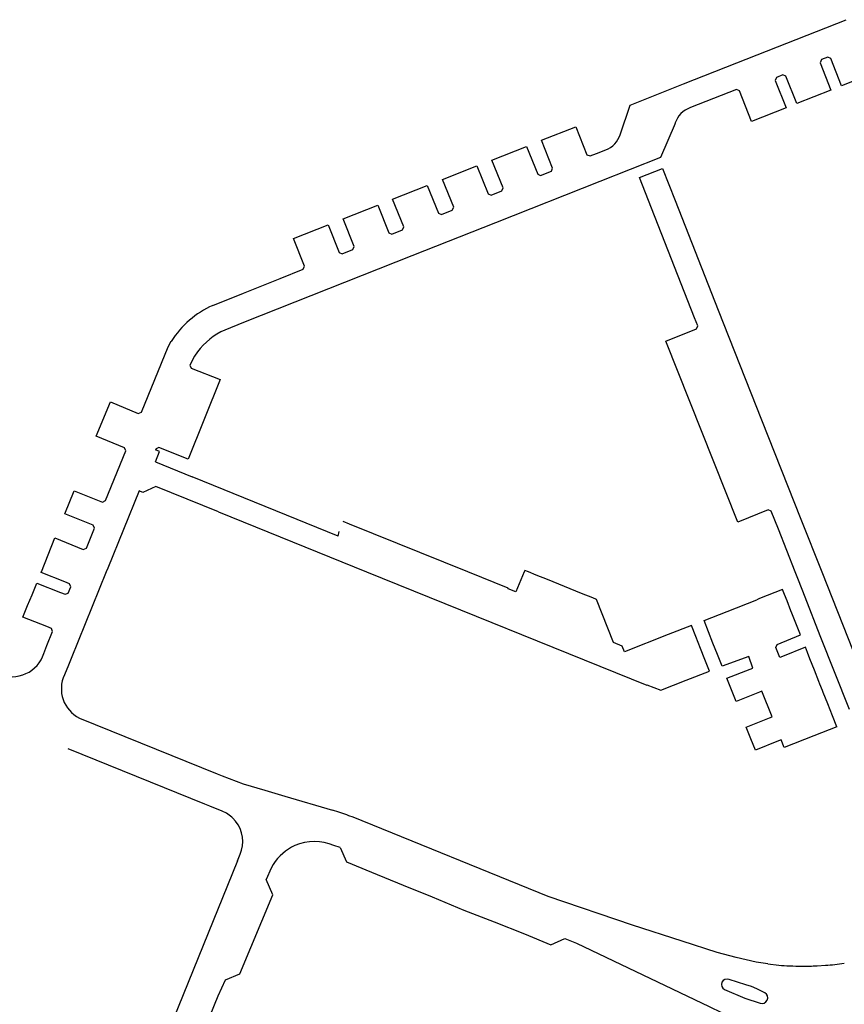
# Model space of a CAD drawing. Extents: x 148869 to 161638, y 453607 to 469810.
# Tile 951 of 1056: x 159125.41 to 159126.91, y 459870.03 to 459871.83. Entities that reach past the tile are written whole.
import ezdxf

# ---------------------------------------------------------------- set-up
doc = ezdxf.new("R2010")
doc.units = 0
doc.layers.add('LKI_V01_KANTRIJWEG', color=252, linetype='CONTINUOUS')

msp = doc.modelspace()

# ---------------------------------------------------------------- linework, layer by layer
at = {"layer": 'LKI_V01_KANTRIJWEG'}
for p, q in [((159126.7555, 459871.7664), (159126.9184, 459871.8307)), ((159126.7555, 459871.7664), (159126.9184, 459871.8307)), ((159126.6206, 459871.7132), (159126.7555, 459871.7664)), ((159126.6206, 459871.7132), (159126.7555, 459871.7664)), ((159126.8733, 459871.7576), (159126.8708, 459871.7518)), ((159126.8733, 459871.7576), (159126.8708, 459871.7518)), ((159126.8708, 459871.7518), (159126.8904, 459871.7019)), ((159126.8708, 459871.7518), (159126.8904, 459871.7019)), ((159126.8846, 459871.762), (159126.8733, 459871.7576)), ((159126.8846, 459871.762), (159126.8733, 459871.7576)), ((159126.8901, 459871.7595), (159126.8846, 459871.762)), ((159126.8901, 459871.7595), (159126.8846, 459871.762)), ((159126.9098, 459871.7097), (159126.8901, 459871.7595)), ((159126.9098, 459871.7097), (159126.8901, 459871.7595)), ((159126.8026, 459871.7295), (159126.7909, 459871.7248)), ((159126.8026, 459871.7295), (159126.7909, 459871.7248)), ((159126.8079, 459871.727), (159126.8026, 459871.7295)), ((159126.8079, 459871.727), (159126.8026, 459871.7295)), ((159126.9726, 459871.7344), (159126.9098, 459871.7097)), ((159126.9726, 459871.7344), (159126.9098, 459871.7097)), ((159126.5232, 459871.6743), (159126.6206, 459871.7132)), ((159126.5232, 459871.6743), (159126.6206, 459871.7132)), ((159126.7909, 459871.7248), (159126.7886, 459871.7193)), ((159126.7909, 459871.7248), (159126.7886, 459871.7193)), ((159126.7886, 459871.7193), (159126.8082, 459871.6692)), ((159126.7886, 459871.7193), (159126.8082, 459871.6692)), ((159126.8278, 459871.677), (159126.8079, 459871.727)), ((159126.8278, 459871.677), (159126.8079, 459871.727)), ((159126.7176, 459871.7029), (159126.6334, 459871.6696)), ((159126.7176, 459871.7029), (159126.6334, 459871.6696)), ((159126.7233, 459871.7004), (159126.7176, 459871.7029)), ((159126.7233, 459871.7004), (159126.7176, 459871.7029)), ((159126.7453, 459871.6445), (159126.7233, 459871.7004)), ((159126.7453, 459871.6445), (159126.7233, 459871.7004)), ((159126.8904, 459871.7019), (159126.8278, 459871.677)), ((159126.8904, 459871.7019), (159126.8278, 459871.677)), ((159126.5048, 459871.6201), (159126.5232, 459871.6743)), ((159126.5048, 459871.6201), (159126.5232, 459871.6743)), ((159126.8082, 459871.6692), (159126.7453, 459871.6445)), ((159126.8082, 459871.6692), (159126.7453, 459871.6445)), ((159126.605, 459871.6408), (159126.5783, 459871.5781)), ((159126.605, 459871.6408), (159126.5783, 459871.5781)), ((159126.3605, 459871.6099), (159126.4235, 459871.6346)), ((159126.3605, 459871.6099), (159126.4235, 459871.6346)), ((159126.4235, 459871.6346), (159126.4438, 459871.5835)), ((159126.4235, 459871.6346), (159126.4438, 459871.5835)), ((159126.3809, 459871.5587), (159126.3605, 459871.6099)), ((159126.3809, 459871.5587), (159126.3605, 459871.6099)), ((159126.2699, 459871.5737), (159126.3329, 459871.5987)), ((159126.2699, 459871.5737), (159126.3329, 459871.5987)), ((159126.3329, 459871.5987), (159126.3538, 459871.5479)), ((159126.3329, 459871.5987), (159126.3538, 459871.5479)), ((159126.4438, 459871.5835), (159126.4497, 459871.5811)), ((159126.4438, 459871.5835), (159126.4497, 459871.5811)), ((159126.4497, 459871.5811), (159126.4615, 459871.5858)), ((159126.4497, 459871.5811), (159126.4615, 459871.5858)), ((159126.4615, 459871.5858), (159126.4781, 459871.5922)), ((159126.4615, 459871.5858), (159126.4781, 459871.5922)), ((159126.2903, 459871.5229), (159126.2699, 459871.5737)), ((159126.2903, 459871.5229), (159126.2699, 459871.5737)), ((159126.5783, 459871.5781), (159126.4674, 459871.5341)), ((159126.5783, 459871.5781), (159126.4674, 459871.5341)), ((159126.1791, 459871.5378), (159126.242, 459871.5628)), ((159126.1791, 459871.5378), (159126.242, 459871.5628)), ((159126.242, 459871.5628), (159126.2628, 459871.512)), ((159126.242, 459871.5628), (159126.2628, 459871.512)), ((159126.3538, 459871.5479), (159126.3588, 459871.5452)), ((159126.3538, 459871.5479), (159126.3588, 459871.5452)), ((159126.3588, 459871.5452), (159126.3787, 459871.5531)), ((159126.3588, 459871.5452), (159126.3787, 459871.5531)), ((159126.3787, 459871.5531), (159126.3809, 459871.5587)), ((159126.3787, 459871.5531), (159126.3809, 459871.5587)), ((159126.5399, 459871.5418), (159126.5822, 459871.5584)), ((159126.5399, 459871.5418), (159126.5822, 459871.5584)), ((159126.5822, 459871.5584), (159126.6053, 459871.4994)), ((159126.5822, 459871.5584), (159126.6053, 459871.4994)), ((159126.1999, 459871.4872), (159126.1791, 459871.5378)), ((159126.1999, 459871.4872), (159126.1791, 459871.5378)), ((159126.4674, 459871.5341), (159126.2766, 459871.4588)), ((159126.4674, 459871.5341), (159126.2766, 459871.4588)), ((159126.562, 459871.4855), (159126.5399, 459871.5418)), ((159126.562, 459871.4855), (159126.5399, 459871.5418)), ((159126.0881, 459871.502), (159126.1516, 459871.527)), ((159126.0881, 459871.502), (159126.1516, 459871.527)), ((159126.1516, 459871.527), (159126.1721, 459871.4762)), ((159126.1516, 459871.527), (159126.1721, 459871.4762)), ((159126.2628, 459871.512), (159126.2683, 459871.5094)), ((159126.2628, 459871.512), (159126.2683, 459871.5094)), ((159126.2683, 459871.5094), (159126.2881, 459871.5172)), ((159126.2683, 459871.5094), (159126.2881, 459871.5172)), ((159126.2881, 459871.5172), (159126.2903, 459871.5229)), ((159126.2881, 459871.5172), (159126.2903, 459871.5229)), ((159126.1084, 459871.4512), (159126.0881, 459871.502)), ((159126.1084, 459871.4512), (159126.0881, 459871.502)), ((159126.6053, 459871.4994), (159126.6838, 459871.2986)), ((159126.6053, 459871.4994), (159126.6838, 459871.2986)), ((159125.9973, 459871.4661), (159126.0607, 459871.4912)), ((159125.9973, 459871.4661), (159126.0607, 459871.4912)), ((159126.0607, 459871.4912), (159126.0811, 459871.4401)), ((159126.0607, 459871.4912), (159126.0811, 459871.4401)), ((159126.1721, 459871.4762), (159126.1775, 459871.4737)), ((159126.1721, 459871.4762), (159126.1775, 459871.4737)), ((159126.1775, 459871.4737), (159126.1972, 459871.4816)), ((159126.1775, 459871.4737), (159126.1972, 459871.4816)), ((159126.1972, 459871.4816), (159126.1999, 459871.4872)), ((159126.1972, 459871.4816), (159126.1999, 459871.4872)), ((159126.6409, 459871.2846), (159126.562, 459871.4855)), ((159126.6409, 459871.2846), (159126.562, 459871.4855)), ((159126.0178, 459871.4155), (159125.9973, 459871.4661)), ((159126.0178, 459871.4155), (159125.9973, 459871.4661)), ((159126.2766, 459871.4588), (159126.1232, 459871.3983)), ((159126.2766, 459871.4588), (159126.1232, 459871.3983)), ((159125.9069, 459871.4299), (159125.97, 459871.4553)), ((159125.9069, 459871.4299), (159125.97, 459871.4553)), ((159125.97, 459871.4553), (159125.9902, 459871.4043)), ((159125.97, 459871.4553), (159125.9902, 459871.4043)), ((159126.0811, 459871.4401), (159126.0867, 459871.438)), ((159126.0811, 459871.4401), (159126.0867, 459871.438)), ((159126.0867, 459871.438), (159126.1062, 459871.4456)), ((159126.0867, 459871.438), (159126.1062, 459871.4456)), ((159126.1062, 459871.4456), (159126.1084, 459871.4512)), ((159126.1062, 459871.4456), (159126.1084, 459871.4512)), ((159125.9269, 459871.3794), (159125.9069, 459871.4299)), ((159125.9269, 459871.3794), (159125.9069, 459871.4299)), ((159125.9902, 459871.4043), (159125.9957, 459871.4019)), ((159125.9902, 459871.4043), (159125.9957, 459871.4019)), ((159125.9957, 459871.4019), (159126.0154, 459871.4096)), ((159125.9957, 459871.4019), (159126.0154, 459871.4096)), ((159126.0154, 459871.4096), (159126.0178, 459871.4155)), ((159126.0154, 459871.4096), (159126.0178, 459871.4155)), ((159126.1232, 459871.3983), (159125.9088, 459871.3133)), ((159126.1232, 459871.3983), (159125.9088, 459871.3133)), ((159125.8821, 459871.3568), (159125.9244, 459871.3737)), ((159125.8821, 459871.3568), (159125.9244, 459871.3737)), ((159125.9244, 459871.3737), (159125.9269, 459871.3794)), ((159125.9244, 459871.3737), (159125.9269, 459871.3794)), ((159125.815, 459871.33), (159125.8821, 459871.3568)), ((159125.815, 459871.33), (159125.8821, 459871.3568)), ((159125.7589, 459871.3075), (159125.815, 459871.33)), ((159125.7589, 459871.3075), (159125.815, 459871.33)), ((159125.9088, 459871.3133), (159125.8149, 459871.276)), ((159125.9088, 459871.3133), (159125.8149, 459871.276)), ((159126.6838, 459871.2986), (159126.7633, 459871.0981)), ((159126.6838, 459871.2986), (159126.7633, 459871.0981)), ((159126.6467, 459871.2699), (159126.6409, 459871.2846)), ((159126.6467, 459871.2699), (159126.6409, 459871.2846)), ((159125.8149, 459871.276), (159125.7808, 459871.2623)), ((159125.8149, 459871.276), (159125.7808, 459871.2623)), ((159126.5885, 459871.2421), (159126.6444, 459871.2644)), ((159126.5885, 459871.2421), (159126.6444, 459871.2644)), ((159126.6444, 459871.2644), (159126.6467, 459871.2699)), ((159126.6444, 459871.2644), (159126.6467, 459871.2699)), ((159125.6772, 459871.2318), (159125.6828, 459871.2417)), ((159125.6772, 459871.2318), (159125.6828, 459871.2417)), ((159126.7198, 459870.9103), (159126.5885, 459871.2421)), ((159126.7198, 459870.9103), (159126.5885, 459871.2421)), ((159125.6284, 459871.1117), (159125.6772, 459871.2318)), ((159125.6284, 459871.1117), (159125.6772, 459871.2318)), ((159125.731, 459871.2225), (159125.7256, 459871.2147)), ((159125.731, 459871.2225), (159125.7256, 459871.2147)), ((159125.7256, 459871.2147), (159125.717, 459871.1981)), ((159125.7256, 459871.2147), (159125.717, 459871.1981)), ((159125.717, 459871.1981), (159125.7194, 459871.1927)), ((159125.717, 459871.1981), (159125.7194, 459871.1927)), ((159125.7194, 459871.1927), (159125.7722, 459871.1716)), ((159125.7194, 459871.1927), (159125.7722, 459871.1716)), ((159125.7722, 459871.1716), (159125.7136, 459871.0258)), ((159125.7722, 459871.1716), (159125.7136, 459871.0258)), ((159125.5456, 459871.0679), (159125.5714, 459871.1307)), ((159125.5456, 459871.0679), (159125.5714, 459871.1307)), ((159125.5714, 459871.1307), (159125.6225, 459871.1094)), ((159125.5714, 459871.1307), (159125.6225, 459871.1094)), ((159125.6225, 459871.1094), (159125.6284, 459871.1117)), ((159125.6225, 459871.1094), (159125.6284, 459871.1117)), ((159126.7633, 459871.0981), (159126.8354, 459870.9161)), ((159126.7633, 459871.0981), (159126.8354, 459870.9161)), ((159125.5972, 459871.0468), (159125.5456, 459871.0679)), ((159125.5972, 459871.0468), (159125.5456, 459871.0679)), ((159125.5996, 459871.041), (159125.5972, 459871.0468)), ((159125.5996, 459871.041), (159125.5972, 459871.0468)), ((159125.6552, 459871.0449), (159125.6542, 459871.0427)), ((159125.6552, 459871.0449), (159125.6542, 459871.0427)), ((159125.6604, 459871.0473), (159125.6552, 459871.0449)), ((159125.6604, 459871.0473), (159125.6552, 459871.0449)), ((159125.7136, 459871.0258), (159125.6604, 459871.0473)), ((159125.7136, 459871.0258), (159125.6604, 459871.0473)), ((159125.5627, 459870.9499), (159125.5996, 459871.041)), ((159125.5627, 459870.9499), (159125.5996, 459871.041)), ((159125.6537, 459871.021), (159125.7214, 459870.9933)), ((159125.6537, 459871.021), (159125.7214, 459870.9933)), ((159125.9881, 459870.8851), (159125.7214, 459870.9933)), ((159125.9881, 459870.8851), (159125.7214, 459870.9933)), ((159125.6548, 459870.9757), (159125.631, 459870.9649)), ((159125.6548, 459870.9757), (159125.631, 459870.9649)), ((159125.7696, 459870.9293), (159125.6548, 459870.9757)), ((159125.7696, 459870.9293), (159125.6548, 459870.9757)), ((159125.4881, 459870.926), (159125.5049, 459870.9679)), ((159125.4881, 459870.926), (159125.5049, 459870.9679)), ((159125.5049, 459870.9679), (159125.5568, 459870.9473)), ((159125.5049, 459870.9679), (159125.5568, 459870.9473)), ((159125.6241, 459870.9679), (159125.5667, 459870.8264)), ((159125.6241, 459870.9679), (159125.5667, 459870.8264)), ((159125.631, 459870.9649), (159125.6241, 459870.9679)), ((159125.631, 459870.9649), (159125.6241, 459870.9679)), ((159125.5568, 459870.9473), (159125.5627, 459870.9499)), ((159125.5568, 459870.9473), (159125.5627, 459870.9499)), ((159125.5401, 459870.9053), (159125.4881, 459870.926)), ((159125.5401, 459870.9053), (159125.4881, 459870.926)), ((159125.7696, 459870.9293), (159126.0405, 459870.8195)), ((159125.7696, 459870.9293), (159126.0405, 459870.8195)), ((159126.7756, 459870.9333), (159126.7198, 459870.9103)), ((159126.7756, 459870.9333), (159126.7198, 459870.9103)), ((159126.7812, 459870.9307), (159126.7756, 459870.9333)), ((159126.7812, 459870.9307), (159126.7756, 459870.9333)), ((159126.7942, 459870.8975), (159126.7812, 459870.9307)), ((159126.7942, 459870.8975), (159126.7812, 459870.9307)), ((159126.8354, 459870.9161), (159126.8735, 459870.8195)), ((159126.8354, 459870.9161), (159126.8735, 459870.8195)), ((159125.5278, 459870.8628), (159125.5425, 459870.8997)), ((159125.5278, 459870.8628), (159125.5425, 459870.8997)), ((159125.5425, 459870.8997), (159125.5401, 459870.9053)), ((159125.5425, 459870.8997), (159125.5401, 459870.9053)), ((159126.0092, 459870.907), (159125.9977, 459870.9115)), ((159126.0092, 459870.907), (159125.9977, 459870.9115)), ((159126.2257, 459870.8195), (159126.0092, 459870.907)), ((159126.2257, 459870.8195), (159126.0092, 459870.907)), ((159125.4451, 459870.8195), (159125.4698, 459870.8816)), ((159125.4451, 459870.8195), (159125.4698, 459870.8816)), ((159125.4698, 459870.8816), (159125.5218, 459870.8606)), ((159125.4698, 459870.8816), (159125.5218, 459870.8606)), ((159125.9881, 459870.8851), (159125.9904, 459870.8936)), ((159125.9881, 459870.8851), (159125.9904, 459870.8936)), ((159126.8249, 459870.8195), (159126.7942, 459870.8975)), ((159126.8249, 459870.8195), (159126.7942, 459870.8975)), ((159125.5218, 459870.8606), (159125.5278, 459870.8628)), ((159125.5218, 459870.8606), (159125.5278, 459870.8628)), ((159125.5667, 459870.8264), (159125.5639, 459870.8195)), ((159125.5667, 459870.8264), (159125.5639, 459870.8195)), ((159126.2998, 459870.7896), (159126.2257, 459870.8195)), ((159126.2998, 459870.7896), (159126.2257, 459870.8195)), ((159126.329, 459870.8195), (159126.3138, 459870.7829)), ((159126.329, 459870.8195), (159126.3138, 459870.7829)), ((159126.3301, 459870.8221), (159126.329, 459870.8195)), ((159126.3301, 459870.8221), (159126.329, 459870.8195)), ((159126.3365, 459870.8195), (159126.3301, 459870.8221)), ((159126.3365, 459870.8195), (159126.3301, 459870.8221)), ((159126.3511, 459870.8136), (159126.3365, 459870.8195)), ((159126.3511, 459870.8136), (159126.3365, 459870.8195)), ((159126.3714, 459870.8054), (159126.3511, 459870.8136)), ((159126.3714, 459870.8054), (159126.3511, 459870.8136)), ((159126.8308, 459870.8046), (159126.8249, 459870.8195)), ((159126.8308, 459870.8046), (159126.8249, 459870.8195)), ((159126.8735, 459870.8195), (159126.931, 459870.674)), ((159126.8735, 459870.8195), (159126.931, 459870.674)), ((159125.428, 459870.7777), (159125.4366, 459870.7991)), ((159125.428, 459870.7777), (159125.4366, 459870.7991)), ((159125.4366, 459870.7991), (159125.4799, 459870.7819)), ((159125.4366, 459870.7991), (159125.4799, 459870.7819)), ((159125.4944, 459870.7808), (159125.4988, 459870.7922)), ((159125.4944, 459870.7808), (159125.4988, 459870.7922)), ((159126.3924, 459870.7969), (159126.3714, 459870.8054)), ((159126.3924, 459870.7969), (159126.3714, 459870.8054)), ((159126.4128, 459870.7886), (159126.3924, 459870.7969)), ((159126.4128, 459870.7886), (159126.3924, 459870.7969)), ((159126.8431, 459870.7733), (159126.8308, 459870.8046)), ((159126.8431, 459870.7733), (159126.8308, 459870.8046)), ((159125.4199, 459870.7578), (159125.428, 459870.7777)), ((159125.4199, 459870.7578), (159125.428, 459870.7777)), ((159126.4337, 459870.7801), (159126.4128, 459870.7886)), ((159126.4337, 459870.7801), (159126.4128, 459870.7886)), ((159126.4545, 459870.7717), (159126.4337, 459870.7801)), ((159126.4545, 459870.7717), (159126.4337, 459870.7801)), ((159126.8101, 459870.7663), (159126.8056, 459870.7778)), ((159126.8101, 459870.7663), (159126.8056, 459870.7778)), ((159126.871, 459870.7025), (159126.8431, 459870.7733)), ((159126.871, 459870.7025), (159126.8431, 459870.7733)), ((159125.4113, 459870.7365), (159125.4199, 459870.7578)), ((159125.4113, 459870.7365), (159125.4199, 459870.7578)), ((159126.7002, 459870.7471), (159126.7548, 459870.7686)), ((159126.7002, 459870.7471), (159126.7548, 459870.7686)), ((159126.7598, 459870.7706), (159126.7548, 459870.7686)), ((159126.7598, 459870.7706), (159126.7548, 459870.7686)), ((159126.8173, 459870.7482), (159126.8101, 459870.7663)), ((159126.8173, 459870.7482), (159126.8101, 459870.7663)), ((159125.4548, 459870.7193), (159125.4113, 459870.7365)), ((159125.4548, 459870.7193), (159125.4113, 459870.7365)), ((159126.819, 459870.744), (159126.8173, 459870.7482)), ((159126.819, 459870.744), (159126.8173, 459870.7482)), ((159126.8337, 459870.707), (159126.819, 459870.744)), ((159126.8337, 459870.707), (159126.819, 459870.744)), ((159125.4551, 459870.6845), (159125.4657, 459870.7103)), ((159125.4551, 459870.6845), (159125.4657, 459870.7103)), ((159126.6517, 459870.6789), (159126.643, 459870.7009)), ((159126.6517, 459870.6789), (159126.643, 459870.7009)), ((159126.6745, 459870.6891), (159126.6664, 459870.7097)), ((159126.6745, 459870.6891), (159126.6664, 459870.7097)), ((159126.9244, 459870.5674), (159126.871, 459870.7025)), ((159126.9244, 459870.5674), (159126.871, 459870.7025)), ((159125.4497, 459870.6701), (159125.4551, 459870.6845)), ((159125.4497, 459870.6701), (159125.4551, 459870.6845)), ((159126.6829, 459870.668), (159126.6745, 459870.6891)), ((159126.6829, 459870.668), (159126.6745, 459870.6891)), ((159126.8437, 459870.6816), (159126.8016, 459870.6646)), ((159126.8437, 459870.6816), (159126.8016, 459870.6646)), ((159126.8475, 459870.6719), (159126.8437, 459870.6816)), ((159126.8475, 459870.6719), (159126.8437, 459870.6816)), ((159126.6595, 459870.6591), (159126.6517, 459870.6789)), ((159126.6595, 459870.6591), (159126.6517, 459870.6789)), ((159126.6912, 459870.6469), (159126.6829, 459870.668)), ((159126.6912, 459870.6469), (159126.6829, 459870.668)), ((159126.8521, 459870.6601), (159126.8475, 459870.6719)), ((159126.8521, 459870.6601), (159126.8475, 459870.6719)), ((159125.4945, 459870.6486), (159125.4875, 459870.6312)), ((159125.4945, 459870.6486), (159125.4875, 459870.6312)), ((159126.668, 459870.6377), (159126.6595, 459870.6591)), ((159126.668, 459870.6377), (159126.6595, 459870.6591)), ((159126.8602, 459870.6397), (159126.8521, 459870.6601)), ((159126.8602, 459870.6397), (159126.8521, 459870.6601)), ((159126.6257, 459870.621), (159126.668, 459870.6377)), ((159126.6257, 459870.621), (159126.668, 459870.6377)), ((159126.8684, 459870.6188), (159126.8602, 459870.6397)), ((159126.8684, 459870.6188), (159126.8602, 459870.6397)), ((159126.8704, 459870.6139), (159126.8684, 459870.6188)), ((159126.8704, 459870.6139), (159126.8684, 459870.6188)), ((159126.875, 459870.6022), (159126.8704, 459870.6139)), ((159126.875, 459870.6022), (159126.8704, 459870.6139)), ((159126.8765, 459870.5984), (159126.875, 459870.6022)), ((159126.8765, 459870.5984), (159126.875, 459870.6022)), ((159126.8846, 459870.5778), (159126.8765, 459870.5984)), ((159126.8846, 459870.5778), (159126.8765, 459870.5984)), ((159126.8933, 459870.5556), (159126.8846, 459870.5778)), ((159126.8933, 459870.5556), (159126.8846, 459870.5778)), ((159126.901, 459870.536), (159126.8933, 459870.5556)), ((159126.901, 459870.536), (159126.8933, 459870.5556)), ((159125.515, 459870.5517), (159125.7669, 459870.4497)), ((159125.515, 459870.5517), (159125.7669, 459870.4497)), ((159126.901, 459870.536), (159126.8589, 459870.5192)), ((159126.901, 459870.536), (159126.8589, 459870.5192)), ((159125.7444, 459870.3941), (159125.4939, 459870.4956)), ((159125.7444, 459870.3941), (159125.4939, 459870.4956)), ((159125.7669, 459870.4497), (159125.7761, 459870.446)), ((159125.7669, 459870.4497), (159125.7761, 459870.446)), ((159125.7536, 459870.3903), (159125.7444, 459870.3941)), ((159125.7536, 459870.3903), (159125.7444, 459870.3941)), ((159125.7759, 459870.3813), (159125.7536, 459870.3903)), ((159125.7759, 459870.3813), (159125.7536, 459870.3903)), ((159125.8004, 459870.3631), (159125.7957, 459870.3684)), ((159125.8004, 459870.3631), (159125.7957, 459870.3684)), ((159125.9922, 459870.3145), (159125.9805, 459870.3182)), ((159125.9922, 459870.3145), (159125.9805, 459870.3182)), ((159125.8042, 459870.2905), (159125.8088, 459870.3023)), ((159125.8042, 459870.2905), (159125.8088, 459870.3023)), ((159126.0497, 459870.2697), (159126.1073, 459870.246)), ((159126.0497, 459870.2697), (159126.1073, 459870.246)), ((159126.1073, 459870.246), (159126.1602, 459870.2241)), ((159126.1073, 459870.246), (159126.1602, 459870.2241)), ((159126.1602, 459870.2241), (159126.2183, 459870.1998)), ((159126.1602, 459870.2241), (159126.2183, 459870.1998)), ((159126.2183, 459870.1998), (159126.2738, 459870.1784)), ((159126.2183, 459870.1998), (159126.2738, 459870.1784)), ((159126.2738, 459870.1784), (159126.3292, 459870.1564)), ((159126.2738, 459870.1784), (159126.3292, 459870.1564)), ((159126.4031, 459870.1481), (159126.4244, 459870.1395)), ((159126.4031, 459870.1481), (159126.4244, 459870.1395)), ((159126.7749, 459870.1016), (159126.7948, 459870.0994)), ((159126.7749, 459870.1016), (159126.7948, 459870.0994)), ((159126.865, 459870.098), (159126.8807, 459870.099)), ((159126.865, 459870.098), (159126.8807, 459870.099)), ((159125.769, 459870.0429), (159125.7819, 459870.0725)), ((159125.769, 459870.0429), (159125.7819, 459870.0725)), ((159126.7344, 459870.0635), (159126.7041, 459870.073)), ((159126.7344, 459870.0635), (159126.7041, 459870.073)), ((159125.7538, 459870.007), (159125.769, 459870.0429)), ((159125.7538, 459870.007), (159125.769, 459870.0429))]:
    msp.add_line(p, q, dxfattribs=at)
for points in [[(159125.6537, 459871.021), (159125.6613, 459871.0399), (159125.6542, 459871.0427)], [(159125.6537, 459871.021), (159125.6613, 459871.0399), (159125.6542, 459871.0427)], [(159125.4878, 459870.8013), (159125.4447, 459870.8185), (159125.4447, 459870.8195)], [(159125.4878, 459870.8013), (159125.4447, 459870.8185), (159125.4447, 459870.8195)], [(159125.5639, 459870.8195), (159125.4995, 459870.6608), (159125.4945, 459870.6486)], [(159125.5639, 459870.8195), (159125.4995, 459870.6608), (159125.4945, 459870.6486)], [(159126.0405, 459870.8195), (159126.5532, 459870.6122), (159126.5536, 459870.6128)], [(159126.0405, 459870.8195), (159126.5532, 459870.6122), (159126.5536, 459870.6128)], [(159125.4988, 459870.7922), (159125.4964, 459870.7979), (159125.4878, 459870.8013)], [(159125.4988, 459870.7922), (159125.4964, 459870.7979), (159125.4878, 459870.8013)], [(159126.3138, 459870.7829), (159126.2997, 459870.7886), (159126.2998, 459870.7896)], [(159126.3138, 459870.7829), (159126.2997, 459870.7886), (159126.2998, 459870.7896)], [(159125.4799, 459870.7819), (159125.4885, 459870.7785), (159125.4944, 459870.7808)], [(159125.4799, 459870.7819), (159125.4885, 459870.7785), (159125.4944, 459870.7808)], [(159126.5085, 459870.6837), (159126.4925, 459870.69), (159126.4614, 459870.7689), (159126.4545, 459870.7717)], [(159126.5085, 459870.6837), (159126.4925, 459870.69), (159126.4614, 459870.7689), (159126.4545, 459870.7717)], [(159126.8056, 459870.7778), (159126.8018, 459870.7874), (159126.7598, 459870.7706)], [(159126.8056, 459870.7778), (159126.8018, 459870.7874), (159126.7598, 459870.7706)], [(159126.6664, 459870.7097), (159126.6582, 459870.7305), (159126.7002, 459870.7471)], [(159126.6664, 459870.7097), (159126.6582, 459870.7305), (159126.7002, 459870.7471)], [(159125.4657, 459870.7103), (159125.4634, 459870.7159), (159125.4548, 459870.7193)], [(159125.4657, 459870.7103), (159125.4634, 459870.7159), (159125.4548, 459870.7193)], [(159126.643, 459870.7009), (159126.6349, 459870.7214), (159126.5926, 459870.7047)], [(159126.643, 459870.7009), (159126.6349, 459870.7214), (159126.5926, 459870.7047)], [(159126.5926, 459870.7047), (159126.5127, 459870.6731), (159126.5085, 459870.6837)], [(159126.5926, 459870.7047), (159126.5127, 459870.6731), (159126.5085, 459870.6837)], [(159126.8016, 459870.6646), (159126.7967, 459870.6626), (159126.7894, 459870.681), (159126.7918, 459870.6867), (159126.8348, 459870.7041), (159126.8337, 459870.707)], [(159126.8016, 459870.6646), (159126.7967, 459870.6626), (159126.7894, 459870.681), (159126.7918, 459870.6867), (159126.8348, 459870.7041), (159126.8337, 459870.707)], [(159126.7425, 459870.6415), (159126.7474, 459870.6434), (159126.7402, 459870.6645), (159126.6912, 459870.6469)], [(159126.7425, 459870.6415), (159126.7474, 459870.6434), (159126.7402, 459870.6645), (159126.6912, 459870.6469)], [(159126.7085, 459870.6032), (159126.6999, 459870.6246), (159126.7425, 459870.6415)], [(159126.7085, 459870.6032), (159126.6999, 459870.6246), (159126.7425, 459870.6415)], [(159126.5536, 459870.6128), (159126.579, 459870.6026), (159126.6257, 459870.621)], [(159126.5536, 459870.6128), (159126.579, 459870.6026), (159126.6257, 459870.621)], [(159126.7594, 459870.5992), (159126.7168, 459870.5823), (159126.7085, 459870.6032)], [(159126.7594, 459870.5992), (159126.7168, 459870.5823), (159126.7085, 459870.6032)], [(159126.7779, 459870.552), (159126.7829, 459870.554), (159126.7642, 459870.6011), (159126.7594, 459870.5992)], [(159126.7779, 459870.552), (159126.7829, 459870.554), (159126.7642, 459870.6011), (159126.7594, 459870.5992)], [(159126.7438, 459870.5139), (159126.7353, 459870.5353), (159126.7779, 459870.552)], [(159126.7438, 459870.5139), (159126.7353, 459870.5353), (159126.7779, 459870.552)], [(159126.8589, 459870.5192), (159126.8051, 459870.4977), (159126.7995, 459870.5118), (159126.7945, 459870.5098)], [(159126.8589, 459870.5192), (159126.8051, 459870.4977), (159126.7995, 459870.5118), (159126.7945, 459870.5098)], [(159126.7945, 459870.5098), (159126.7522, 459870.4928), (159126.7438, 459870.5139)], [(159126.7945, 459870.5098), (159126.7522, 459870.4928), (159126.7438, 459870.5139)], [(159125.7761, 459870.446), (159125.8142, 459870.4311), (159125.8539, 459870.4196)], [(159125.7761, 459870.446), (159125.8142, 459870.4311), (159125.8539, 459870.4196)], [(159125.8539, 459870.4196), (159125.8909, 459870.4087), (159125.9782, 459870.3833)], [(159125.8539, 459870.4196), (159125.8909, 459870.4087), (159125.9782, 459870.3833)], [(159126.6178, 459870.1434), (159126.5269, 459870.1727), (159126.373, 459870.2251), (159126.0161, 459870.3702), (159126.0082, 459870.373)], [(159126.6178, 459870.1434), (159126.5269, 459870.1727), (159126.373, 459870.2251), (159126.0161, 459870.3702), (159126.0082, 459870.373)], [(159125.9922, 459870.3145), (159126.0036, 459870.2886), (159126.0497, 459870.2697)], [(159125.9922, 459870.3145), (159126.0036, 459870.2886), (159126.0497, 459870.2697)], [(159125.8042, 459870.2905), (159125.6602, 459869.9351), (159125.673, 459869.9078), (159125.6673, 459869.8922)], [(159125.8042, 459870.2905), (159125.6602, 459869.9351), (159125.673, 459869.9078), (159125.6673, 459869.8922)], [(159125.8696, 459870.2838), (159125.8659, 459870.2772), (159125.8567, 459870.2564)], [(159125.8696, 459870.2838), (159125.8659, 459870.2772), (159125.8567, 459870.2564)], [(159125.7819, 459870.0725), (159125.8084, 459870.0837), (159125.8685, 459870.2281), (159125.8567, 459870.2564)], [(159125.7819, 459870.0725), (159125.8084, 459870.0837), (159125.8685, 459870.2281), (159125.8567, 459870.2564)], [(159126.3292, 459870.1564), (159126.3774, 459870.1363), (159126.4031, 459870.1481)], [(159126.3292, 459870.1564), (159126.3774, 459870.1363), (159126.4031, 459870.1481)], [(159126.7168, 459870.1131), (159126.6821, 459870.1226), (159126.6178, 459870.1434)], [(159126.7168, 459870.1131), (159126.6821, 459870.1226), (159126.6178, 459870.1434)], [(159126.4244, 459870.1395), (159126.6675, 459870.0237), (159126.6903, 459870.0124), (159126.722, 459869.9968)], [(159126.4244, 459870.1395), (159126.6675, 459870.0237), (159126.6903, 459870.0124), (159126.722, 459869.9968)], [(159126.7749, 459870.1016), (159126.7534, 459870.105), (159126.7168, 459870.1131)], [(159126.7749, 459870.1016), (159126.7534, 459870.105), (159126.7168, 459870.1131)], [(159126.6956, 459870.0546), (159126.7327, 459870.0388), (159126.7607, 459870.0295)], [(159126.6956, 459870.0546), (159126.7327, 459870.0388), (159126.7607, 459870.0295)], [(159126.7693, 459870.0487), (159126.7546, 459870.0561), (159126.7453, 459870.0601), (159126.7344, 459870.0635)], [(159126.7693, 459870.0487), (159126.7546, 459870.0561), (159126.7453, 459870.0601), (159126.7344, 459870.0635)]]:
    msp.add_lwpolyline(points, dxfattribs=at)
for centre, radius, start, end in [((159126.6474, 459871.6274), 0.0445, 108.3642, 162.4576), ((159126.6474, 459871.6274), 0.0445, 108.3642, 162.4576), ((159126.4621, 459871.6343), 0.045, 290.8688, 341.6493), ((159126.4621, 459871.6343), 0.045, 290.8688, 341.6493), ((159125.8297, 459871.1487), 0.1738, 114.0268, 147.6699), ((159125.8297, 459871.1487), 0.1738, 114.0268, 147.6699), ((159125.8304, 459871.1492), 0.1235, 113.676, 143.5874), ((159125.8304, 459871.1492), 0.1235, 113.676, 143.5874), ((159125.3912, 459870.6889), 0.0614, 247.1608, 342.1659), ((159125.3912, 459870.6889), 0.0614, 247.1608, 342.1659), ((159125.5414, 459870.6054), 0.0598, 154.4272, 243.7563), ((159125.5414, 459870.6054), 0.0598, 154.4272, 243.7563), ((159125.7506, 459870.3208), 0.0656, 46.5503, 67.3064), ((159125.7506, 459870.3208), 0.0656, 46.5503, 67.3064), ((159125.7285, 459869.6082), 0.8143, 69.9111, 72.147), ((159125.7285, 459869.6082), 0.8143, 69.9111, 72.147), ((159125.7547, 459870.3258), 0.059, 336.5107, 39.2399), ((159125.7547, 459870.3258), 0.059, 336.5107, 39.2399), ((159125.9448, 459870.2379), 0.0878, 66.0205, 113.883), ((159125.9448, 459870.2379), 0.0878, 66.0205, 113.883), ((159125.944, 459870.2382), 0.0872, 113.4484, 148.5111), ((159125.944, 459870.2382), 0.0872, 113.4484, 148.5111), ((159126.8299, 459870.4703), 0.3726, 264.6016, 267.6906), ((159126.8299, 459870.4703), 0.3726, 264.6016, 267.6906), ((159126.8384, 459870.6093), 0.5118, 267.3673, 269.9498), ((159126.8384, 459870.6093), 0.5118, 267.3673, 269.9498), ((159126.8413, 459870.6056), 0.5081, 269.6191, 272.669), ((159126.8413, 459870.6056), 0.5081, 269.6191, 272.669), ((159126.8576, 459870.4061), 0.308, 274.3037, 277.4481), ((159126.8576, 459870.4061), 0.308, 274.3037, 277.4481), ((159126.8642, 459870.3945), 0.2957, 276.4672, 279.876), ((159126.8642, 459870.3945), 0.2957, 276.4672, 279.876), ((159126.6999, 459870.0638), 0.0101, 65.3692, 245.0135), ((159126.6999, 459870.0638), 0.0101, 65.3692, 245.0135), ((159126.7641, 459870.0395), 0.0106, 251.1741, 60.5691), ((159126.7641, 459870.0395), 0.0106, 251.1741, 60.5691)]:
    msp.add_arc(centre, radius, start, end, dxfattribs=at)

doc.saveas('drawing.dxf')
